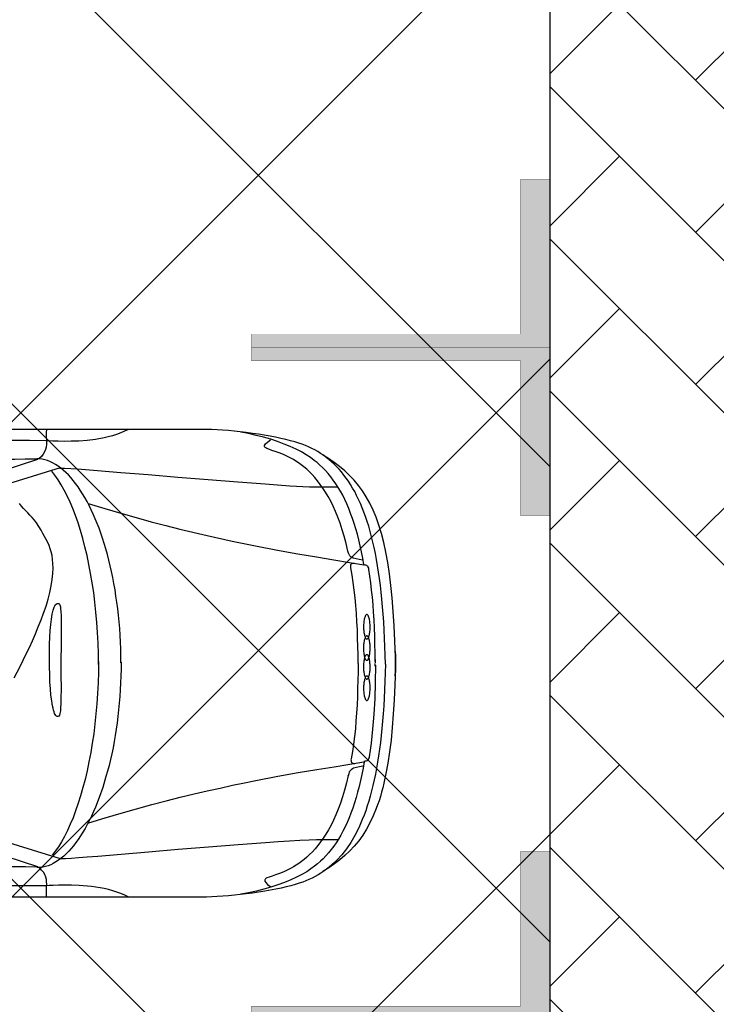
# Model space of a CAD drawing. Header units: millimetres. Extents: x 747415 to 1601423, y -236173 to 551995.
# Tile 477 of 549: x 1160536 to 1163127, y 228495 to 232157. Entities that reach past the tile are written whole.
import ezdxf

# ---------------------------------------------------------------- set-up
doc = ezdxf.new("R2010")
doc.units = ezdxf.units.MM
doc.header["$LTSCALE"] = 100
doc.header["$MEASUREMENT"] = 0
doc.linetypes.add('DASHED2', pattern=[9.525, 6.35, -3.175])
doc.layers.get('0').update_dxf_attribs({"linetype": 'CONTINUOUS', "lineweight": 0})
for name, color, linetype in [('T--A9041_VERHARDING_Parkeren', 9, 'CONTINUOUS'), ('T--L9041_VERHARDING_Wegen', 7, 'CONTINUOUS'), ('T--L9082_INRICHTING_SPECIFIEK_Auto', 8, 'CONTINUOUS')]:
    doc.layers.add(name, color=color, linetype=linetype)
for name, color, linetype, lineweight in [('T--A9041_VERHARDING_Wegen', 21, 'CONTINUOUS', 0), ('T--A9042_BEPLANTING', 90, 'CONTINUOUS', 0), ('T--L9067_BEHEERVOORZIENING_Belijning', 7, 'DASHED2', 0)]:
    doc.layers.add(name, color=color, linetype=linetype, lineweight=lineweight)
doc.layers.add('T--A9072_BELIJNING', color=7, linetype='CONTINUOUS', lineweight=0, true_color=0xffffff)

# ---------------------------------------------------------------- blocks, each defined once
blk = doc.blocks.new('auto17')
for p, q in [((703.6, 867.6), (1533.8, 867.6)), ((115.7, 361.8), (115.3, 362.7)), ((75.7, 9.3), (75.7, -1.4)), ((75.7, -15.2), (75.7, -2.9)), ((705, -871.5), (1505.7, -871))]:
    blk.add_line(p, q)
for points in [[(37.6, 1), (38.1, 33.9), (39, 66.2), (40.5, 97.1), (41.9, 127.5), (43.8, 156.8), (45.7, 185.8), (48.1, 213.7), (50.5, 241.2), (53.3, 267.1), (56.2, 293.1), (59.5, 318.1), (62.9, 342.1), (66.7, 365.7), (70.5, 388.7), (74.8, 410.8), (79.1, 431.8), (83.8, 452.9), (88.6, 472.5), (93.8, 492.1), (99.1, 510.7), (104.8, 528.9), (110.5, 546.5), (116.7, 563.2), (123.3, 579.4), (136.7, 610.3), (151, 638.7), (166.2, 664.7), (182.4, 688.7), (199.6, 710.3), (217.7, 730.4), (226.7, 739.2), (236.7, 748), (246.2, 756.3), (256.3, 764.2), (266.7, 771.5), (277.2, 778.9), (287.7, 785.2), (298.6, 791.6), (310.1, 797), (321.5, 802.4), (333, 807.8), (344.9, 812.2), (357.7, 816.6), (372.5, 821), (388.7, 825.4), (405.8, 829.8), (424.9, 834.2), (444.4, 838.2), (486.3, 846), (531.1, 852.9), (576.9, 858.3)], [(116.2, 364.2), (120.5, 388.2), (124.8, 411.7), (130, 434.3), (135.2, 456.3), (140.5, 477.4), (146.2, 498), (152.4, 517.6), (158.6, 536.7), (165.7, 555.3), (172.4, 573), (179.6, 590.2), (187.2, 606.8), (195.3, 622.5), (203.4, 637.7), (211.9, 651.9), (220.5, 665.6), (229.6, 678.9), (239.1, 691.1), (248.6, 703.4), (258.6, 714.2), (268.6, 725), (279.1, 734.8), (290.1, 744.1), (301, 752.4), (314.4, 763.2), (330.1, 773.5), (348.2, 783.8), (368.2, 794.1), (389.6, 803.9), (413, 813.2), (437.3, 822.5), (463, 830.8), (489.6, 838.7), (517.3, 845.5), (545.9, 851.9), (574.4, 857.3)], [(576.9, 858.3), (598.7, 860.7), (620.2, 862.7), (641.6, 864.7), (662.6, 866.1), (683, 867.1), (703.1, 867.6)], [(991.7, 867.6), (1006, 860.7), (1020.8, 854.4), (1036, 849), (1051.3, 844.1), (1067, 839.6), (1082.7, 836.2), (1098.4, 833.3), (1114.1, 830.3), (1129.9, 828.4), (1145.6, 826.9), (1160.8, 825.4), (1175.6, 824.5), (1204.2, 823.5), (1230.4, 823), (1253.2, 823.5), (1272.8, 824.5), (1288, 824.9), (1297.5, 825.4), (1364.2, 825.9), (1429.9, 826.4), (1494.7, 826.4)], [(1297.1, 866.6), (1297.5, 856.8), (1297.5, 847.5), (1297.1, 838.2), (1297.1, 828.9), (1296.6, 820), (1297.1, 810.7), (1298, 801.9), (1300.4, 793.1), (1303.7, 784.3), (1308.5, 775.4), (1315.6, 767.1), (1324.7, 758.3)], [(121, 381.3), (133.4, 383.8), (145.3, 385.8), (155.7, 388.7), (160, 391.2), (164.3, 394.1), (168.1, 398), (171.5, 402.4), (173.8, 408.8), (175.8, 416.6), (175.8, 415.2), (182.4, 443.1), (189.6, 469.6), (196.7, 494.6), (204.8, 518.6), (212.9, 540.6), (221.5, 561.7), (230.5, 581.3), (239.6, 600), (249.1, 617.1), (258.6, 633.8), (268.6, 649), (278.6, 662.7), (288.6, 675.9), (298.6, 688.2), (308.7, 699), (319.1, 709.8), (329.1, 719.1), (339.6, 727.4), (349.6, 735.7), (359.6, 743.1), (369.2, 749.5), (378.7, 755.3), (388.2, 760.7), (397.7, 765.6), (415.4, 774), (431.5, 780.3), (445.9, 785.2), (458.7, 789.6), (469.7, 793.1), (477.8, 796.5), (481.1, 798), (483.5, 799.9), (484.9, 801.9), (486.3, 803.9), (486.3, 805.8), (485.8, 808.3), (482.5, 813.7), (475.4, 820.5), (463.5, 829.3)], [(1246.1, 725), (1855.8, 536.7)], [(1.9, -49.5), (0.9, -44.6), (0, -32.3), (0, -16.2), (0, 0), (0, 12.2), (0.4, 17.7), (2.4, 77.9), (4.7, 134.3), (8.1, 187.2), (11.9, 237.2), (16.2, 284.3), (21.9, 327.9), (28.1, 369.6), (35.2, 408.3), (42.8, 444.1), (47.1, 461.3), (51.4, 477.9), (56.2, 493.6), (61, 509.3), (66.2, 524.5), (71.4, 538.7), (82.9, 566.1), (94.8, 591.6), (108.1, 615.6), (121.9, 637.7), (136.7, 658.3), (152.9, 677.9), (170, 696), (187.7, 713.2), (206.7, 728.9), (226.7, 744.6), (247.7, 759.3), (270.1, 773)], [(1020.3, -6.4), (1020.3, 19.6), (1021.2, 45.6), (1022.2, 71.1), (1023.2, 96.6), (1025.1, 121.6), (1027, 146.6), (1029.3, 171.5), (1032.2, 195.6), (1035.1, 219.6), (1038.4, 243.6), (1042.2, 266.7), (1046.5, 289.7), (1050.3, 312.2), (1055.1, 334.8), (1059.8, 356.4), (1065.1, 377.9), (1070.8, 399), (1076.5, 419.6), (1088.4, 459.8), (1101.3, 497.5), (1115.6, 532.8), (1122.7, 549.9), (1130.3, 566.6), (1138, 582.3), (1146.1, 598), (1154.2, 612.7), (1162.3, 626.9), (1170.8, 640.1), (1179.4, 653.4), (1188, 665.2), (1197, 676.9), (1206.1, 687.7), (1215.1, 697.5), (1224.2, 707.3), (1233.7, 715.7), (1243.2, 723.5), (1252.7, 730.8), (1262.3, 737.2), (1272.3, 742.6), (1281.8, 747.5), (1291.8, 751.4), (1301.8, 754.4), (1311.8, 756.8), (1321.8, 757.8), (1331.8, 758.3)], [(1329.4, 754.9), (1862.5, 581.3)], [(1333.7, 756.3), (1375.2, 755.8), (1414.2, 755.3), (1453.3, 754.9)], [(1246.1, 724), (1240.8, 724.5), (1227, 724), (1205.1, 722.5), (1178.9, 720.5), (1146.1, 718.1), (1107, 715.2), (1019.8, 707.8), (917.9, 699.5), (807.4, 690.1), (695, 680.8), (584.9, 672), (483.5, 664.7), (436.3, 661.2), (393.4, 658.3), (355.3, 656.3), (321, 654.8), (293.4, 653.9), (272.5, 653.9), (213.9, 653.9)], [(1104.2, -7.8), (1104.6, 31.9), (1105.6, 71.1), (1107.5, 110.3), (1110.3, 148.5), (1113.7, 186.3), (1117.5, 223.5), (1122.2, 260.3), (1127.5, 295.6), (1133.2, 330.4), (1139.9, 364.7), (1146.5, 398), (1154.2, 429.9), (1162.3, 460.8), (1170.8, 490.7), (1179.9, 519.1), (1189.4, 546.5), (1198.9, 572.5), (1209.4, 597), (1219.9, 620.5), (1230.8, 642.1), (1241.8, 661.7), (1253.2, 680.3), (1265.1, 697), (1277, 711.7)], [(1140.8, 591.1), (1079.4, 572.5), (1019.8, 555.3), (962.7, 539.2), (906.4, 524), (852.1, 509.8), (800.2, 496.6), (748.8, 484.3), (699.7, 472.5), (652.1, 462.2), (605.9, 451.9), (561.6, 442.6), (519.2, 434.3), (436.8, 418.6), (361.5, 404.9), (292.9, 393.6), (228.1, 382.8), (169.5, 373), (117.2, 364.2)], [(139.1, -1.4), (139.1, 30.4), (139.6, 61.8), (140.5, 92.6), (141.5, 123), (142.4, 153.4), (144.3, 183.3), (146.7, 212.7), (149.1, 241.7), (152.4, 270.1), (155.7, 298.5), (160, 326), (164.8, 353.4), (165.3, 356.8), (164.8, 359.8), (164.8, 362.7), (164.3, 365.2), (163.4, 366.7), (162.4, 367.6), (160.5, 368.6), (158.6, 369.6), (155.3, 370.6), (151.5, 371.1)], [(74.8, 5.9), (75.3, 69.6), (77.1, 130.4), (80.5, 187.8), (82.9, 215.7), (84.8, 243.1), (87.6, 269.6), (90.5, 295.6), (93.8, 321.1), (97.6, 345.6), (97.6, 345.6), (97.6, 346.6), (97.6, 347), (98.6, 351.4), (100, 354.4), (101, 356.8), (102.4, 358.8), (103.8, 360.3), (105.7, 361.3), (109.1, 362.2), (112.9, 362.7), (117.2, 363.7)], [(1243.7, -13.2), (1243.7, 42.7), (1243.2, 91.2), (1243.7, 130.9), (1244.2, 148.5), (1245.1, 163.2), (1246.1, 175), (1247.5, 184.8), (1249.4, 191.7), (1252.3, 194.6), (1255.2, 196.1), (1258, 196.1), (1260.4, 195.1), (1262.8, 192.6), (1265.1, 189.2), (1267.5, 184.8), (1269.4, 179.4), (1271.3, 172.5), (1273.2, 165.2), (1275.1, 156.8), (1276.6, 148), (1278, 138.2), (1280.9, 116.7), (1282.8, 93.1), (1284.7, 67.2), (1285.6, 39.7), (1286.6, 11.8), (1286.6, -17.1), (1286.6, -45.6), (1286.1, -73), (1285.2, -99), (1283.7, -123.5), (1281.8, -146), (1279.4, -166.1), (1276.6, -183.8), (1273.2, -199), (1269, -210.3), (1266.6, -215.2), (1264.2, -218.6), (1261.3, -221.6), (1258.5, -223.5), (1255.6, -224.5), (1252.3, -224), (1250.9, -223.5), (1249.4, -221.6), (1248, -218.6), (1247, -215.7), (1246.1, -211.2), (1245.1, -205.8), (1244.2, -194.1), (1243.2, -178.9), (1243.2, -160.7), (1242.8, -119.6), (1243.2, -69.6), (1243.7, -13.2), (1243.7, -13.2)], [(1417.6, 52), (1395.7, 10.3), (1372.8, -36.3), (1360.9, -60.3), (1349.4, -85.3), (1338.5, -111.3), (1328, -136.7), (1317.5, -162.7), (1308.5, -188.7), (1299.4, -214.7), (1291.8, -240.2), (1285.6, -265.2), (1280.4, -290.1), (1276.6, -313.7), (1274.2, -336.2), (1273.2, -355.3), (1273.7, -372.5), (1274.7, -388.2), (1277, -402.4), (1279.9, -415.6), (1283.7, -427.4), (1288, -439.2), (1292.8, -450.4), (1298.5, -461.7), (1304.7, -473), (1310.9, -484.3), (1318, -496.5), (1326.6, -510.7), (1334.7, -523.5), (1342.8, -533.8), (1350.9, -543.6), (1359, -552.4), (1367.1, -560.7), (1374.7, -569), (1382.8, -577.4), (1390.4, -586.2), (1398.5, -595.5)], [(1.4, 44.6), (0, 27), (0, -6.8), (0.4, -25), (2.4, -85.3), (4.7, -141.6), (8.1, -194.1), (11.9, -244.6), (16.6, -291.1), (21.9, -334.8), (28.1, -376.4), (35.2, -414.7), (43.3, -450.4), (51.9, -484.3), (61.4, -515.6), (71.9, -544.5), (83.3, -571.5), (95.3, -597), (108.6, -620.5), (122.4, -642.6), (137.7, -663.1), (153.8, -682.3), (170.5, -700.4), (188.6, -717.1), (207.7, -733.3), (227.7, -748.4), (248.6, -763.2), (271, -776.9)], [(37.6, 1), (38.1, -31.8), (39.5, -64.2), (40.5, -95.1), (41.9, -125.4), (43.8, -155.4), (45.7, -183.8), (48.1, -212.2), (50.5, -239.7), (53.3, -266.1), (56.2, -291.6), (59.5, -317.1), (62.9, -341.1), (66.7, -364.7), (70.5, -387.7), (74.8, -409.7), (79.1, -431.8), (83.8, -452.4), (89.1, -472.5), (94.3, -492.1), (99.5, -511.2), (105.2, -529.3), (111, -547), (117.2, -564.2), (123.8, -580.3), (130.5, -596), (137.2, -611.2), (144.3, -625.9), (151.5, -640.1), (159.1, -653.4), (167.2, -666.6), (174.8, -678.9), (183.4, -690.6), (192, -701.9), (200.5, -713.2), (209.6, -723.5), (218.6, -733.3), (228.1, -742.6), (237.7, -751.4), (247.7, -759.7), (257.7, -767.6), (267.7, -775.4), (278.6, -782.3), (289.1, -789.1), (300.1, -795), (311.5, -800.9), (322.9, -806.3), (334.4, -811.7), (346.3, -816.1), (359.1, -820.5), (373.9, -824.9), (390.1, -829.3), (407.3, -833.7), (426.3, -838.2), (445.9, -842.1), (466.3, -846), (487.8, -849.9), (509.7, -853.3), (532, -856.8), (554.9, -859.7), (577.8, -862.7)], [(1104.2, 2.5), (1104.6, -37.2), (1105.6, -76.5), (1107.5, -115.7), (1110.3, -153.9), (1113.7, -191.6), (1117.5, -228.4), (1122.2, -265.2), (1127.5, -300.9), (1133.7, -335.8), (1139.9, -369.6), (1147, -402.4), (1154.7, -434.3), (1162.7, -465.2), (1171.3, -495.1), (1180.3, -523.5), (1189.9, -550.9), (1199.9, -576.9), (1209.9, -600.9), (1220.4, -624.5), (1231.3, -646), (1242.8, -665.6), (1254.2, -684.3), (1266.1, -700.9), (1278, -715.6)], [(75.7, -8.8), (75.7, -41.2), (76.2, -72.5), (77.1, -102.9), (78.1, -133.3), (79.5, -162.7), (81.4, -191.6), (83.3, -219.6), (85.7, -247.5), (88.6, -274), (91.4, -300.5), (94.8, -325.9), (98.6, -351), (99.5, -355.3), (101, -358.8), (101.9, -361.2), (103.4, -363.2), (104.8, -364.2), (106.7, -365.1), (110, -366.1), (113.8, -366.6), (118.1, -367.6)], [(139.1, -1.4), (139.1, -33.3), (139.6, -64.7), (140.5, -95.6), (141.5, -126.5), (143.4, -156.8), (145.3, -186.7), (147.6, -216.2), (150, -245.1), (153.4, -274), (157.2, -301.9), (161.5, -329.9), (166.2, -357.3), (166.2, -360.7), (165.7, -363.7), (165.7, -366.6), (165.3, -369.1), (164.3, -370.5), (163.4, -371.5), (161.5, -372.5), (159.6, -373.5), (156.2, -374.5), (152.4, -375)], [(1020.8, -2.9), (1020.8, -28.9), (1021.7, -54.9), (1022.7, -80.4), (1023.7, -105.9), (1025.5, -130.8), (1027.5, -155.4), (1029.8, -180.4), (1032.7, -204.4), (1035.6, -228.4), (1039.4, -251.9), (1042.7, -275), (1047, -298), (1051.3, -320.6), (1056, -342.6), (1060.8, -364.2), (1066.1, -385.7), (1071.3, -406.3), (1077, -426.9), (1083.2, -447), (1089.4, -466.6), (1095.6, -485.3), (1102.2, -503.9), (1109.4, -522), (1116.5, -539.2), (1123.7, -556.3), (1131.3, -572.5), (1138.9, -588.2), (1147, -603.9), (1155.1, -618.1), (1163.2, -632.3), (1171.8, -645.5), (1180.3, -658.3), (1189.4, -670.5), (1198, -681.8), (1207, -692.6), (1216.1, -702.4), (1225.6, -711.7), (1235.1, -720), (1244.7, -727.9), (1254.2, -735.2), (1263.7, -741.1), (1273.2, -746.5), (1283.2, -751.4), (1293.3, -755.3), (1303.2, -758.3), (1313.3, -760.7), (1323.3, -761.7), (1333.3, -762.2)], [(117.2, -368.1), (121.5, -392.1), (125.8, -415.6), (131, -438.2), (136.2, -460.2), (141.5, -481.3), (147.2, -501.9), (153.4, -521.5), (160, -540.6), (166.7, -559.3), (173.4, -576.9), (181, -594.1), (188.6, -610.7), (196.2, -626.4), (204.8, -641.6), (212.9, -655.8), (222, -669.5), (231, -682.8), (240.5, -695), (250.1, -707.3), (260.1, -718.1), (270.1, -728.9), (280.6, -738.7), (291.5, -748), (302.5, -756.3), (315.8, -767.1), (331.5, -777.4), (349.6, -787.7), (369.2, -798), (391.1, -807.8), (413.9, -817.1), (438.2, -826.4), (464, -834.7), (491.1, -842.6), (518.2, -849.4), (546.8, -855.8), (575.4, -861.2)], [(1142.3, -595.5), (1080.8, -576.9), (1021.2, -559.7), (964.1, -543.6), (907.9, -527.9), (853.6, -513.7), (801.2, -500.9), (700.2, -476.4), (606.8, -455.8), (520.1, -438.2), (438.2, -422.5), (362.9, -408.8), (293.9, -397.5), (229.1, -386.7), (171, -376.9), (118.1, -368.1)], [(121.9, -385.2), (134.8, -387.7), (146.2, -389.7), (156.7, -392.6), (161.5, -394.6), (165.7, -397.5), (169.5, -400.9), (172.4, -405.8), (174.8, -411.7), (176.7, -419.1), (183.4, -447), (190.5, -474), (197.7, -498.5), (205.8, -522.5), (213.9, -545), (222.4, -565.6), (231.5, -585.7), (240.5, -604.3), (250.1, -621.5), (259.6, -637.7), (269.6, -652.9), (279.6, -667.1), (289.6, -679.8), (299.6, -692.1), (309.6, -703.4), (320.1, -713.7), (330.1, -723), (340.6, -731.8), (350.6, -739.6), (360.6, -747), (370.1, -753.4), (379.6, -759.3), (389.1, -764.6), (398.7, -769.5), (416.3, -777.9), (432.5, -784.2), (446.8, -789.6), (459.7, -793.5), (470.6, -797.5), (478.7, -800.4), (482, -802.4), (484.4, -803.8), (485.8, -805.8), (487.3, -807.8), (487.3, -809.7), (486.8, -812.2), (483.5, -817.6), (476.3, -824.4), (464.4, -833.2)], [(1247, -728.9), (1857.2, -540.6)], [(1330.9, -759.3), (1863.4, -585.7)], [(1247.5, -727.9), (1230.8, -727.9), (1182.7, -724.9), (1108.4, -719.1), (1021.2, -711.7), (919.3, -703.4), (808.8, -694), (695.9, -684.7), (586.3, -675.9), (484.9, -668.5), (392.5, -662.2), (320.1, -658.3), (273.4, -657.8), (214.8, -657.8)], [(1298, -870.5), (1298.5, -861.2), (1298.5, -851.4), (1298.5, -842.1), (1298, -833.2), (1297.5, -823.9), (1298, -815.1), (1298.9, -805.8), (1301.4, -797), (1305.2, -788.1), (1309.9, -779.3), (1316.6, -771), (1326.1, -762.2)], [(1335.2, -760.2), (1376.6, -760.2), (1415.2, -759.7), (1454.2, -759.3)], [(992.7, -871.5), (1007, -864.6), (1021.7, -858.3), (1037, -852.9), (1052.2, -847.9), (1067.9, -843.6), (1083.6, -840.1), (1115.6, -834.2), (1147, -830.3), (1177, -828.3), (1205.6, -827.4), (1231.8, -826.9), (1254.2, -827.4), (1274.2, -828.3), (1289, -828.8), (1298.5, -829.3), (1361.4, -829.8), (1418.5, -829.8), (1479, -829.8)], [(577.8, -862.7), (599.7, -865.1), (621.1, -867.1), (642.6, -868.5), (663.5, -870), (684, -871), (704, -871.5)]]:
    blk.add_lwpolyline(points)
for points in [[(106.2, 45.7, 0.160669), (108.6, 46.6, 0.089762), (110.9, 49.1, 0.048317), (113, 53.3, 0.029972), (114.8, 59, 0.021217), (116.4, 65.8, 0.016703), (117.5, 73.7, 0.014363), (118.3, 82.2, 0.013351), (118.5, 91, 0.013351), (118.3, 99.9, 0.014363), (117.6, 108.4, 0.016703), (116.5, 116.3, 0.021217), (115, 123.1, 0.029972), (113.2, 128.8, 0.048317), (111.1, 133, 0.089762), (108.8, 135.6, 0.160669), (106.5, 136.5, 0.160669), (104.1, 135.6, 0.089762), (101.8, 133, 0.048317), (99.7, 128.8, 0.029972), (97.8, 123.2, 0.021217), (96.3, 116.3, 0.016703), (95.1, 108.5, 0.014363), (94.4, 100, 0.013351), (94.1, 91.1, 0.013351), (94.3, 82.3, 0.014363), (95, 73.8, 0.016703), (96.1, 65.9, 0.021217), (97.6, 59, 0.029972), (99.4, 53.4, 0.048317), (101.5, 49.2, 0.089762), (103.8, 46.6, 0.160669)], [(106.7, -33.6, 0.159094), (109.2, -32.7, 0.089825), (111.5, -30.1, 0.048671), (113.6, -25.9, 0.03028), (115.4, -20.3, 0.021465), (116.9, -13.4, 0.01691), (118, -5.5, 0.014547), (118.6, 3, 0.013523), (118.8, 11.8, 0.013523), (118.5, 20.7, 0.014547), (117.8, 29.2, 0.01691), (116.6, 37, 0.021465), (115, 43.9, 0.03028), (113.1, 49.5, 0.048671), (110.9, 53.7, 0.089825), (108.6, 56.3, 0.159094), (106.2, 57.1, 0.159094), (103.8, 56.3, 0.089825), (101.5, 53.7, 0.048671), (99.4, 49.5, 0.03028), (97.5, 43.8, 0.021465), (96, 36.9, 0.01691), (94.9, 29.1, 0.014547), (94.3, 20.5, 0.013523), (94.1, 11.7, 0.013523), (94.4, 2.8, 0.014547), (95.2, -5.7, 0.01691), (96.4, -13.5, 0.021465), (97.9, -20.4, 0.03028), (99.8, -26, 0.048671), (102, -30.2, 0.089825), (104.3, -32.7, 0.159094)], [(106.2, -103.6, 0.159111), (108.6, -102.8, 0.089825), (110.9, -100.2, 0.048668), (113.1, -96, 0.030277), (115, -90.4, 0.021462), (116.6, -83.5, 0.016908), (117.8, -75.7, 0.014545), (118.5, -67.2, 0.013521), (118.8, -58.3, 0.013521), (118.6, -49.5, 0.014545), (118, -41, 0.016908), (116.9, -33.1, 0.021462), (115.4, -26.2, 0.030277), (113.6, -20.6, 0.048668), (111.5, -16.4, 0.089825), (109.2, -13.8, 0.159111), (106.7, -12.9, 0.159111), (104.3, -13.7, 0.089825), (102, -16.3, 0.048668), (99.8, -20.5, 0.030277), (97.9, -26.1, 0.021462), (96.4, -33, 0.016908), (95.2, -40.8, 0.014545), (94.4, -49.3, 0.013521), (94.1, -58.2, 0.013521), (94.3, -67, 0.014545), (94.9, -75.5, 0.016908), (96, -83.4, 0.021462), (97.5, -90.3, 0.030277), (99.4, -95.9, 0.048668), (101.5, -100.1, 0.089825), (103.8, -102.7, 0.159111)], [(106.5, -182.9, 0.160669), (108.8, -182.1, 0.089762), (111.1, -179.5, 0.048317), (113.2, -175.3, 0.029972), (115, -169.6, 0.021217), (116.5, -162.7, 0.016703), (117.6, -154.9, 0.014363), (118.3, -146.4, 0.013351), (118.5, -137.5, 0.013351), (118.3, -128.7, 0.014363), (117.5, -120.2, 0.016703), (116.4, -112.3, 0.021217), (114.8, -105.5, 0.029972), (113, -99.8, 0.048317), (110.9, -95.6, 0.089762), (108.6, -93.1, 0.160669), (106.2, -92.2, 0.160669), (103.8, -93.1, 0.089762), (101.5, -95.7, 0.048317), (99.4, -99.9, 0.029972), (97.6, -105.5, 0.021217), (96.1, -112.4, 0.016703), (95, -120.2, 0.014363), (94.3, -128.8, 0.013351), (94.1, -137.6, 0.013351), (94.4, -146.5, 0.014363), (95.1, -155, 0.016703), (96.3, -162.8, 0.021217), (97.8, -169.7, 0.029972), (99.7, -175.3, 0.048317), (101.8, -179.5, 0.089762), (104.1, -182.1, 0.160669)]]:
    blk.add_lwpolyline(points, format="xyb", close=True)
blk = doc.blocks.new('9041_parkeerplaats_2500x5000_hoeklijn')
at = {"layer": 'T--A9072_BELIJNING', "linetype": 'Continuous'}
h = blk.add_hatch(color=256, dxfattribs=at)
h.paths.add_polyline_path([(-1200, -1390), (-1250, -1390), (-1250, -2500), (-625, -2500), (-625, -2390), (-1200, -2390)])
h.paths.add_polyline_path([(1250, -1390), (1200, -1390), (1200, -2390), (625, -2390), (625, -2500), (1250, -2500)])
at = {"layer": 'T--L9067_BEHEERVOORZIENING_Belijning', "const_width": 1}
for points in [[(-1200, -1390), (-1250, -1390), (-1250, -2500), (-625, -2500), (-625, -2390), (-1200, -2390)], [(1250, -1390), (1200, -1390), (1200, -2390), (625, -2390), (625, -2500), (1250, -2500)]]:
    blk.add_lwpolyline(points, close=True, dxfattribs=at)
blk = doc.blocks.new('*U293')
at = {"layer": 'T--L9067_BEHEERVOORZIENING_Belijning'}
blk.add_blockref('9041_parkeerplaats_2500x5000_hoeklijn', (0, 1945, -0.5), dxfattribs=at)
blk = doc.blocks.new('*U294')
at = {"layer": 'T--L9067_BEHEERVOORZIENING_Belijning', "color": 0, "linetype": 'ByBlock', "lineweight": -2, "transparency": 16777216}
for p in [(35000, 0), (37500, 0)]:
    blk.add_blockref('*U293', p, dxfattribs=at)

msp = doc.modelspace()

# ---------------------------------------------------------------- hatches: boundary and pattern name
at = {"layer": 'T--A9041_VERHARDING_Parkeren', "linetype": 'Continuous'}
h = msp.add_hatch(dxfattribs=at)
h.set_pattern_fill('ANSI37', color=256, scale=10000, style=0)
h.paths.add_polyline_path([(1162508.673, 241218.765), (1162196.865, 241189.439), (1152508.673, 240937.759), (1152508.673, 193325.106), (1162508.673, 193325.106)])
at = {"layer": 'T--A9041_VERHARDING_Wegen', "linetype": 'Continuous'}
h = msp.add_hatch(dxfattribs=at)
h.set_pattern_fill('AR-HBONE', color=256, scale=100, style=0)
h.paths.add_polyline_path([(1162508.673, 193125.106), (1167408.673, 193834.318), (1167408.673, 241689.024), (1162508.673, 241218.765)])
at = {"layer": 'T--A9042_BEPLANTING'}
h = msp.add_hatch(dxfattribs=at)
h.set_pattern_fill('GRASS', color=256, scale=1500, style=0)
edge = h.paths.add_edge_path()
edge.add_line((1194589.183, 247525.193), (1194593.64, 247264.881))
edge.add_line((1194593.64, 247264.881), (1189597.042, 247120.843))
edge.add_line((1189597.042, 247120.843), (1179615.176, 246734.424))
edge.add_line((1179615.176, 246734.424), (1169673.169, 246260.926))
edge.add_line((1169673.169, 246260.926), (1159743.156, 245284.429))
edge.add_line((1159743.156, 245284.429), (1149794.302, 244232.037))
edge.add_line((1149794.302, 244232.037), (1139904.319, 243419.621))
edge.add_line((1139904.319, 243419.621), (1138613.747, 243325.021))
edge.add_line((1138613.747, 243325.021), (1135690.007, 243117.197))
edge.add_line((1135690.007, 243117.197), (1132771.926, 242932.503))
edge.add_line((1132771.926, 242932.503), (1129859.398, 242758.599))
edge.add_line((1129859.398, 242758.599), (1126616.556, 242566.575))
edge.add_line((1126616.556, 242566.575), (1123385.964, 242364.695))
edge.add_line((1123385.964, 242364.695), (1120184.728, 242139.833))
edge.add_line((1120184.728, 242139.833), (1117014.113, 241880.011))
edge.add_line((1117014.113, 241880.011), (1113876.289, 241570.228))
edge.add_line((1113876.289, 241570.228), (1110773.76, 241198.319))
edge.add_line((1110773.76, 241198.319), (1107692.214, 240764.72))
edge.add_line((1107692.214, 240764.72), (1104624.361, 240306.925))
edge.add_line((1104624.361, 240306.925), (1101572.465, 239835.828))
edge.add_line((1101572.465, 239835.828), (1100403.086, 239650.924))
edge.add_line((1100403.086, 239650.924), (1097780.987, 239217.99))
edge.add_line((1097780.987, 239217.99), (1095157.329, 238732.83))
edge.add_line((1095157.329, 238732.83), (1092526.922, 238274.052))
edge.add_line((1092526.922, 238274.052), (1089457.602, 237766.051))
edge.add_line((1089457.602, 237766.051), (1086388.73, 237224.846))
edge.add_line((1086388.73, 237224.846), (1083401.545, 236651.668))
edge.add_line((1083401.545, 236651.668), (1080469.385, 236024.459))
edge.add_line((1080469.385, 236024.459), (1077519.444, 235269.823))
edge.add_line((1077519.444, 235269.823), (1074567.867, 234454.498))
edge.add_line((1074567.867, 234454.498), (1071611.505, 233602.32))
edge.add_line((1071611.505, 233602.32), (1068661.406, 232725.291))
edge.add_line((1068661.406, 232725.291), (1065719.424, 231822.381))
edge.add_line((1065719.424, 231822.381), (1062684.54, 230856.109))
edge.add_line((1062684.54, 230856.109), (1059866.196, 229920.836))
edge.add_line((1059866.196, 229920.836), (1056845.381, 228880.035))
edge.add_line((1056845.381, 228880.035), (1054034.15, 227860.451))
edge.add_line((1054034.15, 227860.451), (1051908.682, 227043.859))
edge.add_line((1051908.682, 227043.859), (1051192.354, 226766.278))
edge.add_line((1051192.354, 226766.278), (1050671.69, 226564.519))
edge.add_line((1050671.69, 226564.519), (1049927.631, 226262.62))
edge.add_line((1049927.631, 226262.62), (1049070.32, 225903.54))
edge.add_line((1049070.32, 225903.54), (1048360.834, 225606.376))
edge.add_line((1048360.834, 225606.376), (1045574.185, 224396.868))
edge.add_line((1045574.185, 224396.868), (1042746.023, 223102.062))
edge.add_line((1042746.023, 223102.062), (1039916.204, 221736.561))
edge.add_line((1039916.204, 221736.561), (1037264.038, 220364.549))
edge.add_line((1037264.038, 220364.549), (1036639.036, 220037.907))
edge.add_line((1036639.036, 220037.907), (1035761.731, 219567.084))
edge.add_line((1035761.731, 219567.084), (1034455.173, 218860.02))
edge.add_line((1034455.173, 218860.02), (1031834.519, 217415.207))
edge.add_line((1031834.519, 217415.207), (1029063.532, 215837.52))
edge.add_line((1029063.532, 215837.52), (1026493.513, 214322.916))
edge.add_line((1026493.513, 214322.916), (1023661.374, 212596.81))
edge.add_line((1023661.374, 212596.81), (1021148.701, 211011.913))
edge.add_line((1021148.701, 211011.913), (1018664.489, 209394.723))
edge.add_line((1018664.489, 209394.723), (1016111.63, 207674.051))
edge.add_line((1016111.63, 207674.051), (1013541.964, 205866.676))
edge.add_line((1013541.964, 205866.676), (1011054.819, 204060.939))
edge.add_line((1011054.819, 204060.939), (1008551.61, 202180.933))
edge.add_line((1008551.61, 202180.933), (1006071.977, 200261.271))
edge.add_line((1006071.977, 200261.271), (1003623.026, 198305.877))
edge.add_line((1003623.026, 198305.877), (1001255.469, 196356.541))
edge.add_line((1001255.469, 196356.541), (998895.97, 194358.237))
edge.add_line((998895.97, 194358.237), (996592.894, 192340.973))
edge.add_line((996592.894, 192340.973), (994271.188, 190253.094))
edge.add_line((994271.188, 190253.094), (992089.799, 188232.713))
edge.add_line((992089.799, 188232.713), (989855.126, 186096.735))
edge.add_line((989855.126, 186096.735), (987565.682, 183840.779))
edge.add_line((987565.682, 183840.779), (985556.73, 181812.43))
edge.add_line((985556.73, 181812.43), (983340.235, 179499.914))
edge.add_line((983340.235, 179499.914), (981234.422, 177237.565))
edge.add_line((981234.422, 177237.565), (979162.94, 174943.215))
edge.add_line((979162.94, 174943.215), (977214.691, 172724.59))
edge.add_line((977214.691, 172724.59), (975036.892, 170165.071))
edge.add_line((975036.892, 170165.071), (973160.412, 167901.106))
edge.add_line((973160.412, 167901.106), (971300.145, 165540.186))
edge.add_line((971300.145, 165540.186), (970653.489, 164750.347))
edge.add_line((970653.489, 164750.347), (969323.906, 163031.694))
edge.add_line((969323.906, 163031.694), (967532.389, 160664.585))
edge.add_line((967532.389, 160664.585), (965620.33, 158124.446))
edge.add_line((965620.33, 158124.446), (963729.485, 155559.861))
edge.add_line((963729.485, 155559.861), (962160.024, 153368.205))
edge.add_line((962160.024, 153368.205), (960583.853, 151476.839))
edge.add_line((960583.853, 151476.839), (957868.106, 147829.141))
edge.add_line((957868.106, 147829.141), (955546.579, 144354.957))
edge.add_line((955546.579, 144354.957), (952781.766, 139999.101))
edge.add_line((952781.766, 139999.101), (950228.309, 135925.671))
edge.add_line((950228.309, 135925.671), (947689.507, 131669.07))
edge.add_line((947689.507, 131669.07), (945836.511, 128467.426))
edge.add_line((945836.511, 128467.426), (939785.242, 117718.876))
edge.add_line((939785.242, 117718.876), (930712.869, 102774.401))
edge.add_line((930712.869, 102774.401), (922173.53, 90199.799))
edge.add_arc((831492.457, 157259.067), 112782.989, 306.60619454, 323.5168236, ccw=False)
edge.add_line((898746.269, 66722.183), (906881.323, 58450.839))
edge.add_arc((1039056.702, -43733.649), 167068.849, 138.06483794, 142.29247104, ccw=False)
edge.add_line((914773.924, 67916.66), (924725.806, 83316.857))
edge.add_line((924725.806, 83316.857), (935036.865, 100427.915))
edge.add_line((935036.865, 100427.915), (938271.243, 105214.41))
edge.add_line((938271.243, 105214.41), (944567.151, 115601.153))
edge.add_line((944567.151, 115601.153), (949536.685, 124088.131))
edge.add_line((949536.685, 124088.131), (954824.472, 132626.587))
edge.add_line((954824.472, 132626.587), (959827.89, 140132.671))
edge.add_line((959827.89, 140132.671), (963059.812, 145135.12))
edge.add_line((963059.812, 145135.12), (965500.197, 148828.356))
edge.add_line((965500.197, 148828.356), (966613.361, 150562.786))
edge.add_line((966613.361, 150562.786), (968025.373, 152669.584))
edge.add_line((968025.373, 152669.584), (969925.147, 155201.552))
edge.add_line((969925.147, 155201.552), (971712.101, 157704.465))
edge.add_line((971712.101, 157704.465), (973307.285, 159791.446))
edge.add_line((973307.285, 159791.446), (974380.773, 161326.936))
edge.add_line((974380.773, 161326.936), (975513.5, 162711.848))
edge.add_line((975513.5, 162711.848), (977022.752, 164676.523))
edge.add_line((977022.752, 164676.523), (979125.989, 167160.936))
edge.add_line((979125.989, 167160.936), (980701.644, 168861.659))
edge.add_line((980701.644, 168861.659), (983077.997, 171627.505))
edge.add_line((983077.997, 171627.505), (985074.319, 173856.029))
edge.add_line((985074.319, 173856.029), (986909.132, 175828.505))
edge.add_line((986909.132, 175828.505), (989063.699, 178159.256))
edge.add_line((989063.699, 178159.256), (991154.428, 180245.145))
edge.add_line((991154.428, 180245.145), (993121.205, 182057.606))
edge.add_line((993121.205, 182057.606), (995324.494, 184142.051))
edge.add_line((995324.494, 184142.051), (997280.219, 186006.612))
edge.add_line((997280.219, 186006.612), (999623.744, 188200.448))
edge.add_line((999623.744, 188200.448), (1002349.065, 190608.065))
edge.add_line((1002349.065, 190608.065), (1004754.956, 192653.066))
edge.add_line((1004754.956, 192653.066), (1007294.928, 194741.918))
edge.add_line((1007294.928, 194741.918), (1008978.786, 196161.928))
edge.add_line((1008978.786, 196161.928), (1011076.047, 197755.95))
edge.add_line((1011076.047, 197755.95), (1013065.241, 199247.814))
edge.add_line((1013065.241, 199247.814), (1015821.037, 201346.882))
edge.add_line((1015821.037, 201346.882), (1017686.716, 202722.52))
edge.add_line((1017686.716, 202722.52), (1020957.031, 204817.97))
edge.add_line((1020957.031, 204817.97), (1023228.197, 206313.401))
edge.add_line((1023228.197, 206313.401), (1026470.58, 208376.744))
edge.add_line((1026470.58, 208376.744), (1028603.548, 209658.432))
edge.add_line((1028603.548, 209658.432), (1030968.801, 211111.637))
edge.add_line((1030968.801, 211111.637), (1032974.557, 212278.47))
edge.add_line((1032974.557, 212278.47), (1034989.373, 213415.47))
edge.add_line((1034989.373, 213415.47), (1036654.679, 214452.728))
edge.add_line((1036654.679, 214452.728), (1038246.03, 215241.653))
edge.add_line((1038246.03, 215241.653), (1039948.347, 216202.761))
edge.add_line((1039948.347, 216202.761), (1041825.775, 217172.039))
edge.add_line((1041825.775, 217172.039), (1043014.131, 217759.859))
edge.add_line((1043014.131, 217759.859), (1045164.207, 218821.145))
edge.add_line((1045164.207, 218821.145), (1047341.541, 219812.404))
edge.add_line((1047341.541, 219812.404), (1050071.07, 221013.985))
edge.add_line((1050071.07, 221013.985), (1051244.22, 221490.97))
edge.add_line((1051244.22, 221490.97), (1052347.556, 221956.97))
edge.add_line((1052347.556, 221956.97), (1053649.506, 222430.47))
edge.add_line((1053649.506, 222430.47), (1054533.126, 222784.97))
edge.add_line((1054533.126, 222784.97), (1056086.056, 223306.47))
edge.add_line((1056086.056, 223306.47), (1057869.317, 223968.97))
edge.add_line((1057869.317, 223968.97), (1060574.556, 224929.97))
edge.add_line((1060574.556, 224929.97), (1063483.693, 225922.97))
edge.add_line((1063483.693, 225922.97), (1065608.903, 226631.593))
edge.add_line((1065608.903, 226631.593), (1069173.064, 227676.47))
edge.add_line((1069173.064, 227676.47), (1072281.977, 228625.637))
edge.add_line((1072281.977, 228625.637), (1075375.394, 229611.47))
edge.add_line((1075375.394, 229611.47), (1077123.927, 230119.62))
edge.add_line((1077123.927, 230119.62), (1080375.394, 230986.97))
edge.add_line((1080375.394, 230986.97), (1082892.594, 231747.063))
edge.add_line((1082892.594, 231747.063), (1087287.423, 232727.295))
edge.add_line((1087287.423, 232727.295), (1089726.851, 233304.236))
edge.add_line((1089726.851, 233304.236), (1092683.446, 233905.227))
edge.add_line((1092683.446, 233905.227), (1095564.394, 234529.046))
edge.add_line((1095564.394, 234529.046), (1098820.303, 235134.124))
edge.add_line((1098820.303, 235134.124), (1101429.17, 235680.801))
edge.add_line((1101429.17, 235680.801), (1102775.394, 235932.97))
edge.add_line((1102775.394, 235932.97), (1105482.445, 236248.973))
edge.add_line((1105482.445, 236248.973), (1107758.807, 236612.397))
edge.add_line((1107758.807, 236612.397), (1110496.735, 236978.709))
edge.add_line((1110496.735, 236978.709), (1115376.091, 237663.748))
edge.add_line((1115376.091, 237663.748), (1120160.891, 238162.648))
edge.add_line((1120160.891, 238162.648), (1122883.614, 238303.454))
edge.add_line((1122883.614, 238303.454), (1125390.669, 238461.915))
edge.add_line((1125390.669, 238461.915), (1128123.405, 238391.97))
edge.add_line((1128123.405, 238391.97), (1132768.171, 238736.47))
edge.add_line((1132768.171, 238736.47), (1135790.587, 239107.966))
edge.add_line((1135790.587, 239107.966), (1138342.94, 239481.456))
edge.add_line((1138342.94, 239481.456), (1142060.43, 239524.47))
edge.add_line((1142060.43, 239524.47), (1147419.918, 239838.053))
edge.add_line((1147419.918, 239838.053), (1152508.673, 240937.759))
edge.add_line((1152508.673, 240937.759), (1161790.445, 241405.25))
edge.add_line((1161790.445, 241405.25), (1166293.104, 242414.317))
edge.add_line((1166293.104, 242414.317), (1170003.913, 243136.47))
edge.add_line((1170003.913, 243136.47), (1182817.631, 243902.97))
edge.add_line((1182817.631, 243902.97), (1191677.387, 244103.47))
edge.add_line((1191677.387, 244103.47), (1200992.076, 244164.47))
edge.add_line((1200992.076, 244164.47), (1212315.556, 244345.47))
edge.add_line((1212315.556, 244345.47), (1212435.36, 247419.97))
edge.add_line((1212435.36, 247419.97), (1205479.36, 247503.517))
edge.add_line((1205479.36, 247503.517), (1202606.248, 247460.622))
edge.add_line((1202606.248, 247460.622), (1194593.64, 247264.881))

# ---------------------------------------------------------------- linework, layer by layer
at = {"layer": 'T--A9041_VERHARDING_Parkeren', "linetype": 'Continuous'}
msp.add_lwpolyline([(1162508.673, 241218.765), (1162196.865, 241189.439), (1152508.673, 240937.759), (1152508.673, 193325.106), (1162508.673, 193325.106)], close=True, dxfattribs=at)
at = {"layer": 'T--A9041_VERHARDING_Wegen', "linetype": 'Continuous', "const_width": 1}
msp.add_lwpolyline([(1162508.673, 193125.106), (1167408.673, 193834.318), (1167408.673, 241689.024), (1162508.673, 241218.765)], close=True, dxfattribs=at)
at = {"layer": 'T--L9041_VERHARDING_Wegen', "const_width": 1}
msp.add_lwpolyline([(1162508.673, 193125.106), (1162508.673, 241209.36)], dxfattribs=at)

# ---------------------------------------------------------------- block references
at = {"layer": 'T--L9067_BEHEERVOORZIENING_Belijning', "rotation": 89.99999999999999}
msp.add_blockref('*U294', (1161953.673, 194687.759, 0.5), dxfattribs=at)
at = {"layer": 'T--L9082_INRICHTING_SPECIFIEK_Auto', "rotation": 180}
msp.add_blockref('auto17', (1161933.763, 229761.491), dxfattribs=at)

doc.saveas('drawing.dxf')
